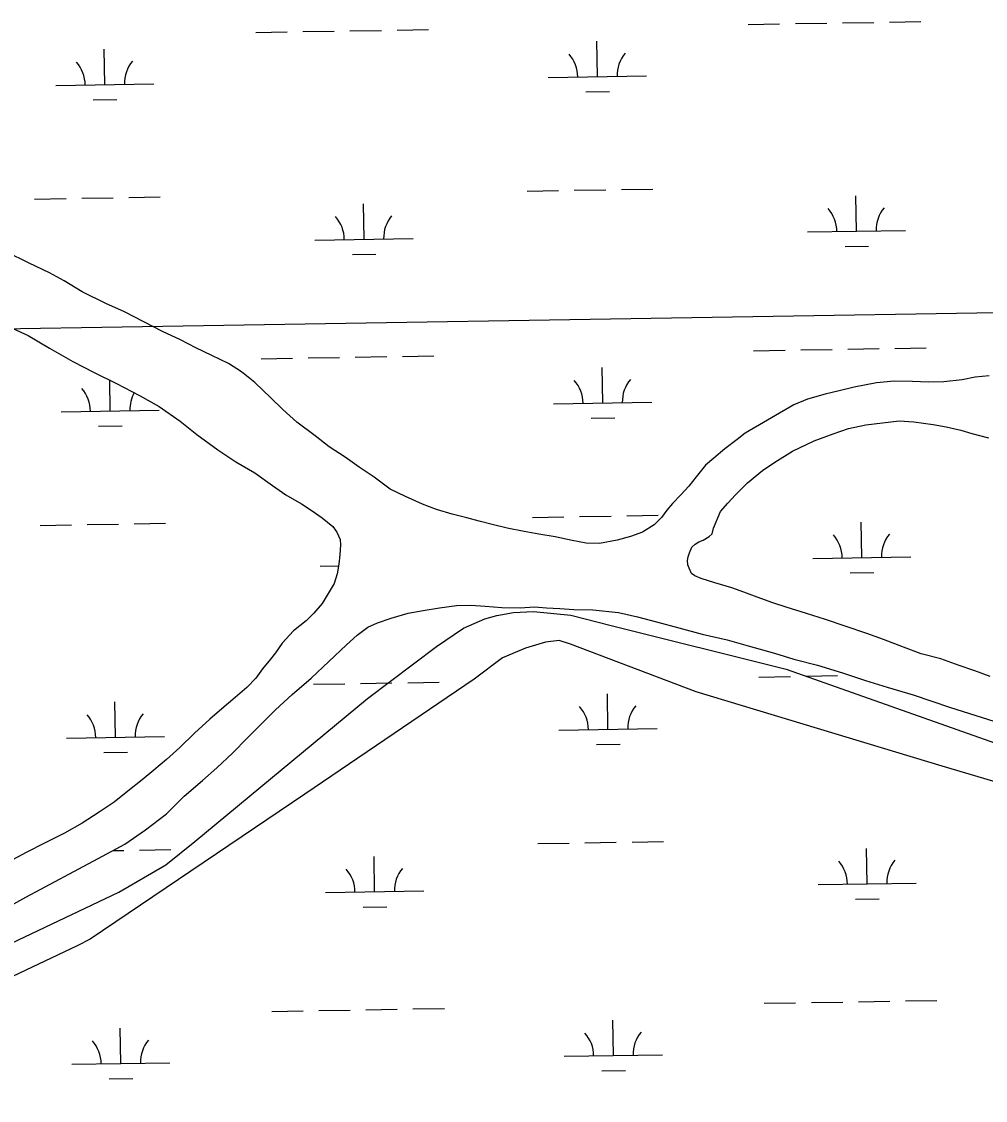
# Model space of a CAD drawing. Extents: x 3855477 to 3893699, y 299188 to 325115.
# Drawn here: x 3875938 to 3876920, y 319244 to 320344 of the extents above; entities that cross this region are included whole.
import ezdxf

# ---------------------------------------------------------------- set-up
doc = ezdxf.new("R2010")
doc.units = 0
for name, color, linetype in [('V-GRID-MAJR', 7, 'Continuous'), ('V-LEVE-TOET', 7, 'Continuous'), ('V-RIVR-EDGE', 7, 'Continuous'), ('V-TOPO-SHOR', 7, 'Continuous'), ('V-WETL-SWMP', 7, 'Continuous')]:
    doc.layers.add(name, color=color, linetype=linetype)

msp = doc.modelspace()

# ---------------------------------------------------------------- linework, layer by layer
at = {"layer": 'V-GRID-MAJR'}
msp.add_spline([(3859493.4, 319767), (3864801.7, 319851.5), (3870110.1, 319936.8), (3875418.4, 320022.9), (3880726.7, 320109.8), (3886035, 320197.4), (3891343.3, 320285.8)], degree=3, dxfattribs=at)
at = {"layer": 'V-LEVE-TOET'}
for points in [[(3875763.2, 319326.4), (3876037.2, 319456.7), (3876085.1, 319484.4), (3876114.7, 319508.2), (3876290.5, 319654), (3876360.7, 319706.9), (3876388.3, 319725.6), (3876410.1, 319735.4), (3876422.5, 319738.5), (3876439.3, 319741.6), (3876459.7, 319742.6), (3876497.8, 319738.8), (3876538.9, 319728.4), (3876717.3, 319684), (3877031.2, 319572.7)], [(3877086, 319523), (3876876, 319585.2), (3876625.5, 319660.8), (3876497.5, 319709.5), (3876485.8, 319713), (3876471.9, 319711.4), (3876451.5, 319705.2), (3876428.2, 319695.4), (3876399.3, 319673.8), (3876226.8, 319556.6), (3876007.9, 319408.7), (3875994.8, 319402), (3875810.2, 319314.6)]]:
    msp.add_lwpolyline(points, dxfattribs=at)
at = {"layer": 'V-RIVR-EDGE'}
msp.add_spline([(3877073.4, 318850.9), (3877055.4, 318841), (3877028.3, 318823.5), (3876992, 318801.7), (3876971.6, 318789), (3876950, 318774.7), (3876940.5, 318765.6), (3876928.9, 318759.2), (3876919.7, 318759.2), (3876914.1, 318759.7), (3876911.4, 318760.5), (3876910.6, 318766.8), (3876916.2, 318776), (3876927.7, 318782.7), (3876932.9, 318787.9), (3876936.5, 318792.3), (3876951.7, 318802.6), (3876982.4, 318820.9), (3877004.8, 318832.8), (3877020.3, 318838.3), (3877041.1, 318853), (3877056.7, 318863.7), (3877092.6, 318888.7), (3877122.5, 318910.2), (3877157.3, 318936.4), (3877183.6, 318957.1), (3877204, 318979.3), (3877221.2, 318997.2), (3877236, 319012.3), (3877249.6, 319033.8), (3877267.2, 319050.1), (3877285.5, 319061.6), (3877299.9, 319070.8), (3877311.1, 319074.3), (3877329.8, 319083.8), (3877349.8, 319095.7), (3877371.3, 319108.4), (3877382.1, 319114), (3877388.1, 319116), (3877392.9, 319120.7), (3877396.5, 319128.3), (3877402.1, 319134.3), (3877408.1, 319137.4), (3877415.6, 319140.6), (3877432.8, 319149.3), (3877448, 319161.3), (3877466.8, 319181.1), (3877478.3, 319191.5), (3877487.5, 319198.2), (3877506.3, 319214.9), (3877517.5, 319222.1), (3877524.7, 319226), (3877534.6, 319226.8), (3877542.2, 319226.8), (3877549, 319226.8), (3877554.6, 319228.7), (3877563.4, 319245.5), (3877581.8, 319269.3), (3877605.7, 319294), (3877626.5, 319314.2), (3877638.9, 319323.4), (3877656.8, 319332.5), (3877687.2, 319345.6), (3877735.4, 319364.6), (3877803.7, 319396.3), (3877859.5, 319427.3), (3877905, 319451.8), (3877945.3, 319474.5), (3877997.6, 319503.4), (3878019.6, 319515.3), (3878029.5, 319516.9), (3878042.7, 319514.9), (3878047.8, 319511.3), (3878052.6, 319502.5), (3878061.7, 319491.7), (3878073.3, 319481.7), (3878083.2, 319478.1), (3878092, 319478.5), (3878103.6, 319480.5), (3878131.5, 319495.1), (3878140.3, 319499.1), (3878149.8, 319501.5), (3878160.6, 319504.2), (3878180.6, 319512.9), (3878205.3, 319528.4), (3878218.9, 319537.6), (3878218.9, 319539.1), (3878216.9, 319541.1), (3878216.9, 319544.7), (3878218.5, 319547.5), (3878227.3, 319551.9), (3878246.4, 319563.8), (3878263.6, 319576.5), (3878279.2, 319592.4), (3878295.2, 319610.7), (3878311.2, 319623.4), (3878327.9, 319635.3), (3878347.9, 319648), (3878370.6, 319665.9), (3878392.2, 319683.4), (3878412.2, 319698.5), (3878422.9, 319707.2), (3878432.9, 319716), (3878438.1, 319718.7), (3878444.9, 319721.5), (3878450.9, 319722.3), (3878455.7, 319722.3), (3878460.8, 319719.5), (3878461.2, 319714.7), (3878459.2, 319707.5), (3878454.4, 319698.8), (3878446, 319691.6), (3878432.9, 319683.3), (3878411.7, 319671), (3878398.9, 319661.5), (3878384.5, 319647.9), (3878374.6, 319638.4), (3878363, 319629.3), (3878347, 319620.5), (3878332.6, 319612.6), (3878322.3, 319604.7), (3878303.9, 319590), (3878281.5, 319569.3), (3878262.4, 319551), (3878258.8, 319546.2), (3878255.5, 319539.1), (3878249.2, 319533.5), (3878239.6, 319527.1), (3878229.6, 319524.8), (3878220.4, 319518.4), (3878195.7, 319504.9), (3878181.7, 319498.2), (3878171.7, 319493.4), (3878162.6, 319486.3), (3878151.4, 319481.5), (3878126.7, 319472), (3878094.3, 319453.4), (3878061.6, 319434.7)], degree=3, dxfattribs=at)
at = {"layer": 'V-TOPO-SHOR'}
for points in [[(3876924, 319982.8), (3876909.8, 319981.5), (3876896.4, 319978.9), (3876877.9, 319976.7), (3876862.1, 319976.5), (3876845.9, 319977), (3876827.3, 319977.6), (3876809.2, 319975.7), (3876786.4, 319971.5), (3876771, 319967.7), (3876756.9, 319964.4), (3876738.8, 319959), (3876725, 319953.3), (3876675.3, 319924.6), (3876667.1, 319918.1), (3876654.6, 319908.5), (3876643.3, 319898.9), (3876635.1, 319892), (3876625.4, 319880.1), (3876618, 319870.5), (3876609.8, 319861.7), (3876601.3, 319852.9), (3876595.4, 319846.1), (3876590, 319838.5), (3876582.6, 319830.9), (3876570.9, 319823.7), (3876558.7, 319819.1), (3876544.9, 319815.4), (3876526.8, 319812), (3876513.4, 319812.2), (3876499.2, 319815.2), (3876481.7, 319818.9), (3876465.1, 319821.4), (3876450.1, 319824.4), (3876432.7, 319827.7), (3876417.6, 319831.4), (3876404.2, 319834.8), (3876391.9, 319838.2), (3876376.8, 319841.9), (3876361, 319846.8), (3876346.7, 319852.2), (3876329.2, 319859.8), (3876313.7, 319867.5), (3876297.4, 319879.5), (3876282.2, 319890), (3876267.9, 319900), (3876251.5, 319910.5), (3876237.2, 319921.7), (3876218.4, 319935.7), (3876204.4, 319948.5), (3876192, 319960.6), (3876175.6, 319976.1), (3876162.1, 319987), (3876148.9, 319995.5), (3876131.8, 320003.6), (3876115.5, 320011.6), (3876100, 320019.7), (3876081.8, 320028.1), (3876062.7, 320038.1), (3876042.8, 320048.1), (3876024.1, 320056.6), (3875999.9, 320068.5), (3875981.6, 320079.7), (3875966.5, 320088.1), (3875945.8, 320097.7), (3875922.4, 320109.3)], [(3875929.3, 320031.2), (3875944.8, 320023.9), (3875966.7, 320011.2), (3875990.2, 319997.7), (3876012.1, 319986.5), (3876034.8, 319975.3), (3876058.3, 319963), (3876078.2, 319951.8), (3876099.8, 319936.7), (3876116.5, 319923.1), (3876138.1, 319907.6), (3876156.5, 319895.2), (3876175.6, 319884), (3876193.9, 319871.2), (3876207.5, 319861.5), (3876223.4, 319852.6), (3876234.2, 319845.3), (3876244.2, 319838.3), (3876255.4, 319829.4), (3876259.4, 319823.5), (3876262.7, 319816), (3876263.1, 319810.5), (3876262.5, 319800.6), (3876261.4, 319791.1), (3876259.6, 319781.2), (3876256.6, 319771.3), (3876250.4, 319760.9), (3876244.2, 319751), (3876236, 319741), (3876228.2, 319733.3), (3876215.3, 319722.9), (3876203.6, 319710.5), (3876196.7, 319700.5)], [(3876705.7, 319895), (3876723.7, 319906.3), (3876745.7, 319916.8), (3876764.9, 319923.8), (3876780.6, 319929.2), (3876798.3, 319933), (3876832.2, 319937), (3876847.3, 319936), (3876867, 319933.5), (3876880.1, 319930.9), (3876895.1, 319927.6), (3876906.2, 319924.2), (3876923.3, 319919.7)], [(3876925, 319676.5), (3876909.5, 319682.2), (3876893.3, 319687.5), (3876874.6, 319694.4), (3876854.8, 319699.6), (3876836.6, 319706.5), (3876816.3, 319714.1), (3876799.3, 319720.2), (3876777.1, 319727.8), (3876757.2, 319734.6), (3876737.8, 319740.7), (3876717.2, 319747.1), (3876703.7, 319751.7), (3876687.5, 319757.4), (3876674, 319762.3), (3876661.7, 319766.9), (3876644.6, 319771.8), (3876630.4, 319776.3), (3876624, 319779), (3876620.8, 319781.3), (3876618.4, 319786.8), (3876617.1, 319790.3), (3876616.7, 319794.7), (3876617.4, 319798.6), (3876618.5, 319802.6), (3876621.2, 319808.2), (3876624.3, 319811.4), (3876628.3, 319813.8), (3876632.6, 319815.4), (3876638.8, 319819.1), (3876641.6, 319821.9), (3876643.1, 319827.8), (3876650.3, 319844.5), (3876657.7, 319853.3), (3876665.5, 319861.7), (3876677.6, 319873.7), (3876693.2, 319886.5), (3876705.7, 319895)], [(3876103.9, 319554.4), (3876122.3, 319570.5), (3876137.2, 319583.4), (3876152.9, 319598.3), (3876168.2, 319614), (3876183.5, 319629.3), (3876196.8, 319642.6), (3876213.7, 319658), (3876233.3, 319674.9), (3876269, 319708.8), (3876280, 319718.5), (3876291, 319726.6), (3876300.9, 319731.1), (3876314.7, 319736), (3876332.1, 319741), (3876347.2, 319743.6), (3876363.8, 319746.6), (3876381.3, 319748.9), (3876396, 319749.1), (3876410.3, 319748.1), (3876427.4, 319746.7), (3876446.1, 319746.6), (3876460.8, 319747.6), (3876473.1, 319746.5), (3876486.6, 319745.9), (3876500.9, 319744.9), (3876520, 319744.4), (3876546.3, 319741.6), (3876565.8, 319737.1), (3876584.9, 319732.2), (3876607.7, 319726.1), (3876631.6, 319719.7), (3876657.1, 319713.7), (3876678.3, 319707.6), (3876705.4, 319700.1), (3876724.9, 319694), (3876749.2, 319687.9), (3876774.4, 319680.3), (3876797.9, 319672.3), (3876819.9, 319665.5), (3876846.6, 319657.9), (3876884.5, 319644.9), (3876941.6, 319627)], [(3876196.7, 319700.5), (3876191.6, 319694.1), (3876183.5, 319684.1), (3876176.9, 319674.9), (3876167.5, 319665.3), (3876155.8, 319654.9), (3876142.1, 319643.6), (3876130, 319632.8), (3876114.4, 319618.7), (3876099.2, 319603.9), (3876085.9, 319591.9), (3876073, 319581), (3876060.9, 319571), (3876046.4, 319559.7), (3876032.4, 319548.5), (3876017.1, 319538), (3875999.8, 319527.1), (3875981.8, 319516.9), (3875961.4, 319506.4), (3875942.9, 319497), (3875924.5, 319487.3)], [(3875924.2, 319441.4), (3875942.4, 319451.6), (3876016.1, 319490.8), (3876043.3, 319505.4), (3876064.2, 319520), (3876085.8, 319536.6), (3876103.9, 319554.4)]]:
    msp.add_lwpolyline(points, dxfattribs=at)
at = {"layer": 'V-WETL-SWMP'}
for p, q in [((3876224.7, 320333.8), (3876256.7, 320334.3)), ((3876272.7, 320334.6), (3876304.7, 320335.1)), ((3876320.7, 320335.4), (3876352.7, 320335.9)), ((3876678.5, 320341.2), (3876710.5, 320341.7)), ((3876726.5, 320342), (3876758.5, 320342.5)), ((3876774.5, 320342.8), (3876806.5, 320343.3)), ((3876822.5, 320343.6), (3876854.5, 320344.1)), ((3876176.7, 320333), (3876208.7, 320333.6)), ((3876524.8, 320288), (3876524.2, 320324)), ((3876023, 320279.8), (3876022.4, 320315.8)), ((3875973, 320279), (3876072.9, 320280.6)), ((3876474.8, 320287.1), (3876574.8, 320288.8)), ((3876513, 320272.3), (3876537, 320272.7)), ((3876011.2, 320264.2), (3876035.2, 320264.5)), ((3876453.3, 320171.3), (3876485.3, 320171.9)), ((3876501.3, 320172.1), (3876533.3, 320172.6)), ((3876549.3, 320172.9), (3876581.3, 320173.4)), ((3875951.4, 320163.2), (3875983.4, 320163.7)), ((3875999.4, 320164), (3876031.4, 320164.5)), ((3876047.4, 320164.7), (3876079.4, 320165.3)), ((3876287, 320122.2), (3876286.4, 320158.2)), ((3876788.8, 320130.4), (3876788.2, 320166.4)), ((3876738.8, 320129.6), (3876838.8, 320131.2)), ((3876237, 320121.4), (3876337, 320123)), ((3876777.1, 320114.8), (3876801.1, 320115.1)), ((3876275.2, 320106.6), (3876299.2, 320107)), ((3876684, 320008.6), (3876716, 320009.1)), ((3876732, 320009.4), (3876763.9, 320009.9)), ((3876779.9, 320010.1), (3876811.9, 320010.7)), ((3876827.9, 320010.9), (3876859.9, 320011.4)), ((3876182.1, 320000.4), (3876214.1, 320000.9)), ((3876230.1, 320001.2), (3876262.1, 320001.7)), ((3876278.1, 320002), (3876310.1, 320002.5)), ((3876326.1, 320002.7), (3876358.1, 320003.3)), ((3876530.2, 319955.3), (3876529.6, 319991.3)), ((3876028.4, 319947.2), (3876027.9, 319978.8)), ((3876480.2, 319954.5), (3876580.2, 319956.1)), ((3875978.4, 319946.3), (3876078.4, 319948)), ((3876518.5, 319939.7), (3876542.5, 319940.1)), ((3876016.6, 319931.5), (3876040.6, 319931.9)), ((3876458.7, 319838.7), (3876490.7, 319839.2)), ((3876506.7, 319839.5), (3876538.7, 319840)), ((3876554.7, 319840.3), (3876586.7, 319840.8)), ((3875956.9, 319830.5), (3875988.8, 319831.1)), ((3876004.8, 319831.3), (3876036.8, 319831.8)), ((3876052.8, 319832.1), (3876084.8, 319832.6)), ((3876794.3, 319797.7), (3876793.7, 319833.7)), ((3876744.3, 319796.9), (3876844.2, 319798.6)), ((3876242.4, 319788.8), (3876261.1, 319789.1)), ((3876782.5, 319782.1), (3876806.5, 319782.5)), ((3876689.4, 319675.9), (3876721.4, 319676.5)), ((3876737.4, 319676.7), (3876769.4, 319677.3)), ((3876235.5, 319668.6), (3876267.5, 319669.1)), ((3876283.5, 319669.3), (3876315.5, 319669.9)), ((3876331.5, 319670.1), (3876363.5, 319670.6)), ((3876535.6, 319622.7), (3876535, 319658.7)), ((3876033.8, 319614.5), (3876033.2, 319650.5)), ((3876485.6, 319621.9), (3876585.6, 319623.5)), ((3875983.8, 319613.7), (3876083.8, 319615.3)), ((3876022, 319598.9), (3876046, 319599.3)), ((3876523.9, 319607.1), (3876547.9, 319607.5)), ((3876031.5, 319499), (3876042.3, 319499.2)), ((3876058.3, 319499.5), (3876090.3, 319500)), ((3876464.1, 319506.1), (3876496.1, 319506.6)), ((3876512.1, 319506.9), (3876544.1, 319507.4)), ((3876560.1, 319507.6), (3876592.1, 319508.2)), ((3876799.7, 319465.1), (3876799.1, 319501.1)), ((3876297.8, 319456.9), (3876297.2, 319492.9)), ((3876749.7, 319464.3), (3876849.7, 319465.9)), ((3876247.8, 319456.1), (3876347.8, 319457.8)), ((3876787.9, 319449.5), (3876811.9, 319449.9)), ((3876286.1, 319441.3), (3876310.1, 319441.7)), ((3876742.8, 319344.1), (3876774.8, 319344.6)), ((3876790.8, 319344.9), (3876822.8, 319345.4)), ((3876838.8, 319345.7), (3876870.8, 319346.2)), ((3876193, 319335.1), (3876225, 319335.7)), ((3876240.9, 319335.9), (3876272.9, 319336.4)), ((3876288.9, 319336.7), (3876320.9, 319337.2)), ((3876336.9, 319337.5), (3876368.9, 319338)), ((3876694.8, 319343.3), (3876726.8, 319343.8)), ((3876541.1, 319290.1), (3876540.5, 319326.1)), ((3876039.2, 319281.9), (3876038.6, 319317.9)), ((3876491.1, 319289.3), (3876591, 319290.9)), ((3875989.2, 319281.1), (3876089.2, 319282.7)), ((3876529.3, 319274.4), (3876553.3, 319274.8)), ((3876027.5, 319266.3), (3876051.5, 319266.7))]:
    msp.add_line(p, q, dxfattribs=at)
for points in [[(3876924, 319982.8), (3876909.8, 319981.5), (3876896.4, 319978.9), (3876877.9, 319976.7), (3876862.1, 319976.5), (3876845.9, 319977), (3876827.3, 319977.6), (3876809.2, 319975.7), (3876786.4, 319971.5), (3876771, 319967.7), (3876756.9, 319964.4), (3876738.8, 319959), (3876725, 319953.3), (3876675.3, 319924.6), (3876667.1, 319918.1), (3876654.6, 319908.5), (3876643.3, 319898.9), (3876635.1, 319892), (3876625.4, 319880.1), (3876618, 319870.5), (3876609.8, 319861.7), (3876601.3, 319852.9), (3876595.4, 319846.1), (3876590, 319838.5), (3876582.6, 319830.9), (3876570.9, 319823.7), (3876558.7, 319819.1), (3876544.9, 319815.4), (3876526.8, 319812), (3876513.4, 319812.2), (3876499.2, 319815.2), (3876481.7, 319818.9), (3876465.1, 319821.4), (3876450.1, 319824.4), (3876432.7, 319827.7), (3876417.6, 319831.4), (3876404.2, 319834.8), (3876391.9, 319838.2), (3876376.8, 319841.9), (3876361, 319846.8), (3876346.7, 319852.2), (3876329.2, 319859.8), (3876313.7, 319867.5), (3876297.4, 319879.5), (3876282.2, 319890), (3876267.9, 319900), (3876251.5, 319910.5), (3876237.2, 319921.7), (3876218.4, 319935.7), (3876204.4, 319948.5), (3876192, 319960.6), (3876175.6, 319976.1), (3876162.1, 319987), (3876148.9, 319995.5), (3876131.8, 320003.6), (3876115.5, 320011.6), (3876100, 320019.7), (3876081.8, 320028.1), (3876062.7, 320038.1), (3876042.8, 320048.1), (3876024.1, 320056.6), (3875999.9, 320068.5), (3875981.6, 320079.7), (3875966.5, 320088.1), (3875945.8, 320097.7), (3875922.4, 320109.3)], [(3875929.3, 320031.2), (3875944.8, 320023.9), (3875966.7, 320011.2), (3875990.2, 319997.7), (3876012.1, 319986.5), (3876034.8, 319975.3), (3876058.3, 319963), (3876078.2, 319951.8), (3876099.8, 319936.7), (3876116.5, 319923.1)], [(3876925, 319676.5), (3876909.5, 319682.2), (3876893.3, 319687.5), (3876874.6, 319694.4), (3876854.8, 319699.6), (3876836.6, 319706.5), (3876816.3, 319714.1), (3876799.3, 319720.2), (3876777.1, 319727.8), (3876757.2, 319734.6), (3876737.8, 319740.7), (3876717.2, 319747.1), (3876703.7, 319751.7), (3876687.5, 319757.4), (3876674, 319762.3), (3876661.7, 319766.9), (3876644.6, 319771.8), (3876630.4, 319776.3), (3876624, 319779), (3876620.8, 319781.3), (3876618.4, 319786.8), (3876617.1, 319790.3), (3876616.7, 319794.7), (3876617.4, 319798.6), (3876618.5, 319802.6), (3876621.2, 319808.2), (3876624.3, 319811.4), (3876628.3, 319813.8), (3876632.6, 319815.4), (3876638.8, 319819.1), (3876641.6, 319821.9), (3876643.1, 319827.8), (3876650.3, 319844.5), (3876657.7, 319853.3), (3876665.5, 319861.7), (3876677.6, 319873.7), (3876693.2, 319886.5), (3876705.7, 319895), (3876723.7, 319906.3), (3876745.7, 319916.8), (3876764.9, 319923.8), (3876780.6, 319929.2), (3876798.3, 319933), (3876832.2, 319937), (3876847.2, 319936), (3876867, 319933.5), (3876880.1, 319930.9), (3876895.1, 319927.6), (3876906.2, 319924.2), (3876923.3, 319919.7)], [(3876116.5, 319923.1), (3876138.1, 319907.6), (3876156.5, 319895.2), (3876175.6, 319884), (3876193.9, 319871.2), (3876207.5, 319861.5), (3876223.4, 319852.6), (3876234.2, 319845.3), (3876244.2, 319838.3), (3876255.4, 319829.4), (3876259.4, 319823.5), (3876262.7, 319816), (3876263.1, 319810.5), (3876262.5, 319800.6), (3876261.4, 319791.1), (3876259.6, 319781.2), (3876256.6, 319771.3), (3876250.4, 319760.9), (3876244.2, 319751), (3876236, 319741), (3876228.2, 319733.3), (3876215.3, 319722.9), (3876203.6, 319710.5), (3876196.7, 319700.5), (3876191.6, 319694.1), (3876183.5, 319684.1), (3876176.9, 319674.9), (3876167.5, 319665.3), (3876155.8, 319654.9), (3876142.1, 319643.6), (3876130, 319632.8), (3876114.4, 319618.7), (3876099.2, 319603.9), (3876085.9, 319591.9), (3876073, 319581), (3876060.9, 319571), (3876046.4, 319559.7), (3876032.4, 319548.5), (3876017.1, 319538), (3875999.8, 319527.1), (3875981.8, 319516.9), (3875961.4, 319506.4), (3875942.9, 319497), (3875924.5, 319487.3)], [(3875924.2, 319441.4), (3875942.4, 319451.6), (3876016.1, 319490.8), (3876043.3, 319505.4), (3876064.2, 319520), (3876085.8, 319536.6), (3876103.9, 319554.4), (3876122.3, 319570.5), (3876137.2, 319583.4), (3876152.9, 319598.3), (3876168.2, 319614), (3876183.5, 319629.3), (3876196.8, 319642.6), (3876213.7, 319658), (3876233.3, 319674.9), (3876269, 319708.8), (3876280, 319718.5), (3876291, 319726.6), (3876300.9, 319731.1), (3876314.7, 319736), (3876332.1, 319741), (3876347.2, 319743.6), (3876363.8, 319746.6), (3876381.3, 319748.9), (3876396, 319749.1), (3876410.3, 319748.1), (3876427.4, 319746.7), (3876446.1, 319746.6), (3876460.8, 319747.6), (3876473.1, 319746.5), (3876486.6, 319745.9), (3876500.9, 319744.9), (3876520, 319744.4), (3876546.3, 319741.6), (3876565.8, 319737.1), (3876584.9, 319732.2), (3876607.7, 319726.1), (3876631.6, 319719.7), (3876657.1, 319713.7), (3876678.3, 319707.6), (3876705.4, 319700.1), (3876724.9, 319694), (3876749.2, 319687.9), (3876774.4, 319680.3), (3876797.9, 319672.3), (3876819.9, 319665.5), (3876846.6, 319657.9), (3876884.5, 319644.9), (3876941.6, 319627)]]:
    msp.add_lwpolyline(points, dxfattribs=at)
for centre, start, end in [((3876580, 320289.3), 140.1615, 181.7052), ((3875967.7, 320279.4), 0.1615, 41.7052), ((3876078.2, 320281.2), 140.1615, 181.7052), ((3876469.6, 320287.5), 0.1615, 41.7052), ((3876733.6, 320130), 0.1615, 41.7052), ((3876844.1, 320131.8), 140.1615, 181.7052), ((3876231.7, 320121.8), 0.1615, 41.7052), ((3876342.2, 320123.6), 140.1615, 181.7052), ((3876475, 319954.9), 0.1615, 41.7052), ((3876585.4, 319956.7), 140.1615, 181.7052), ((3875973.1, 319946.7), 0.1615, 41.7052), ((3876083.6, 319948.5), 150.5616, 181.7052), ((3876739, 319797.3), 0.1615, 41.7052), ((3876849.5, 319799.1), 140.1615, 181.7052), ((3876480.4, 319622.3), 0.1615, 41.7052), ((3876590.9, 319624.1), 140.1615, 181.7052), ((3875978.5, 319614.1), 0.1615, 41.7052), ((3876089, 319615.9), 140.1615, 181.7052), ((3876744.4, 319464.7), 0.1615, 41.7052), ((3876854.9, 319466.5), 140.1615, 181.7052), ((3876242.6, 319456.5), 0.1615, 41.7052), ((3876353.1, 319458.3), 140.1615, 181.7052), ((3876485.8, 319289.6), 0.1615, 41.7052), ((3876596.3, 319291.4), 140.1615, 181.7052), ((3875984, 319281.5), 0.1615, 41.7052), ((3876094.4, 319283.3), 140.1615, 181.7052)]:
    msp.add_arc(centre, 35.2, start, end, dxfattribs=at)

doc.saveas('drawing.dxf')
